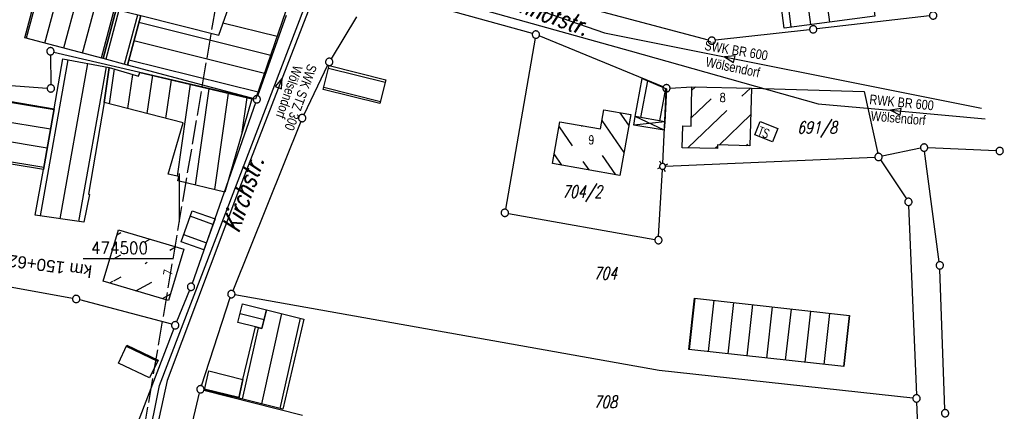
# Model space of a CAD drawing. Extents: x 510526 to 513920, y 467229 to 478797.
# Tile 293 of 467: x 512067 to 512270, y 474469 to 474549. Entities that reach past the tile are written whole.
import ezdxf
from ezdxf.enums import TextEntityAlignment as Align

# ---------------------------------------------------------------- set-up
doc = ezdxf.new("R2010")
doc.units = 0
doc.header["$LTSCALE"] = 10
doc.header["$MEASUREMENT"] = 0
doc.linetypes.add('LT00', pattern=[0])
doc.linetypes.add('LT14', pattern=[0.6, 0.5, -0.1])
doc.layers.get('0').update_dxf_attribs({"linetype": 'LT00'})
doc.layers.add('-BLATT_91-RAND', color=7, linetype='LT14', plot=False)
for name, color, linetype in [('-EL-020', 250, 'LT00'), ('ABWASSERLTG', 24, 'LT00'), ('ABWASSERLTG_FLIEßPF', 26, 'Continuous'), ('ABWASSERLTG_TEXT', 26, 'Continuous'), ('DFK_BEB_SCHR', 254, 'LT00'), ('DFK_BEBAUUNG', 250, 'LT00'), ('DFK_BES-NAME', 255, 'LT00'), ('DFK_FLUR_NR', 250, 'LT00'), ('DFK_GZPKT', 250, 'LT00'), ('DFK_KATASTER', 250, 'LT00'), ('DFK_TOPO-SYM', 252, 'LT00'), ('V91_RASTER', 250, 'LT00')]:
    doc.layers.add(name, color=color, linetype=linetype)
doc.styles.add('Arial', font='ARIAL.TTF')
doc.styles.get("Standard").update_dxf_attribs({"font": 'romans.shx'})
doc.styles.add('Versorgungsltg', font='ARIAL.TTF', dxfattribs={"width": 0.8, "height": 2})

# ---------------------------------------------------------------- blocks, each defined once
blk = doc.blocks.new('SYMB7301')
at = {"color": 0, "linetype": 'ByBlock'}
for p, q in [((-0.128693, 0), (0, 0.128693)), ((0, -0.128693), (-0.128693, 0)), ((0, 0.128693), (0.128693, 0)), ((0.128693, 0), (0, -0.128693)), ((0.000059, -0.009738), (0.000059, 0.009897)), ((-0.00901, -0.004339), (-0.002225, -0.009749))]:
    blk.add_line(p, q, dxfattribs=at)
for points in [[(-0.002225, 0.009749), (-0.00901, 0.004339), (-0.00901, -0.004339)], [(0.01, 0), (0.006235, 0.007818), (-0.002225, 0.009749)], [(-0.002225, -0.009749), (0.006235, -0.007818), (0.01, 0)]]:
    blk.add_lwpolyline(points, dxfattribs=at)
blk = doc.blocks.new('SYMB7010')
at = {"color": 0, "linetype": 'ByBlock'}
for points in [[(-0.031408, 0.499213), (-0.093728, 0.49134), (-0.15457, 0.475719), (-0.212975, 0.452595), (-0.268021, 0.422333), (-0.31884, 0.385411), (-0.36463, 0.342411), (-0.40467, 0.29401), (-0.438329, 0.240973), (-0.465074, 0.184136), (-0.484486, 0.124395), (-0.496256, 0.062692), (-0.5002, 0)], [(-0.5002, 0), (-0.496256, -0.062692), (-0.484486, -0.124395), (-0.465075, -0.184136), (-0.438329, -0.240973), (-0.404671, -0.29401), (-0.36463, -0.342411), (-0.31884, -0.385411), (-0.268021, -0.422333), (-0.212975, -0.452595), (-0.154571, -0.475719), (-0.093728, -0.49134), (-0.031408, -0.499213), (0.031408, -0.499213)], [(0.5002, 0), (0.496256, 0.062692), (0.484485, 0.124395), (0.465074, 0.184136), (0.438329, 0.240973), (0.40467, 0.29401), (0.36463, 0.342411), (0.31884, 0.385411), (0.268021, 0.422333), (0.212975, 0.452595), (0.15457, 0.475719), (0.093728, 0.49134), (0.031408, 0.499213), (-0.031408, 0.499213)], [(0.031408, -0.499213), (0.093728, -0.491341), (0.15457, -0.475719), (0.212975, -0.452595), (0.268021, -0.422333), (0.31884, -0.385411), (0.36463, -0.342411), (0.404671, -0.294011), (0.438329, -0.240974), (0.465075, -0.184136), (0.484486, -0.124395), (0.496256, -0.062692), (0.500201, 0)]]:
    blk.add_lwpolyline(points, dxfattribs=at)
blk = doc.blocks.new('SYMB7030')
at = {"color": 0, "linetype": 'ByBlock'}
for p, q in [((-0.353695, 0.353695), (-0.697, 0.697)), ((0.353695, 0.353695), (0.697, 0.697)), ((-0.353695, -0.353695), (-0.697, -0.697)), ((0.353695, -0.353695), (0.697, -0.697))]:
    blk.add_line(p, q, dxfattribs=at)
for points in [[(-0.031408, 0.499213), (-0.093728, 0.49134), (-0.15457, 0.475719), (-0.212975, 0.452595), (-0.268021, 0.422333), (-0.31884, 0.385411), (-0.36463, 0.342411), (-0.40467, 0.29401), (-0.438329, 0.240973), (-0.465074, 0.184136), (-0.484486, 0.124395), (-0.496256, 0.062692), (-0.5002, 0)], [(-0.5002, 0), (-0.496256, -0.062692), (-0.484486, -0.124395), (-0.465074, -0.184136), (-0.438329, -0.240973), (-0.404671, -0.29401), (-0.36463, -0.342411), (-0.31884, -0.385411), (-0.268021, -0.422333), (-0.212975, -0.452595), (-0.15457, -0.475719), (-0.093728, -0.49134), (-0.031408, -0.499213), (0.031408, -0.499213), (0.093728, -0.49134), (0.15457, -0.475719), (0.212975, -0.452595), (0.268021, -0.422333), (0.31884, -0.385411), (0.36463, -0.342411), (0.404671, -0.29401), (0.438329, -0.240973), (0.465075, -0.184136), (0.484486, -0.124395), (0.496256, -0.062692), (0.500201, 0)], [(0.5002, 0), (0.496256, 0.062692), (0.484485, 0.124395), (0.465074, 0.184136), (0.438329, 0.240973), (0.40467, 0.29401), (0.36463, 0.34241), (0.31884, 0.385411), (0.268021, 0.422333), (0.212975, 0.452595), (0.15457, 0.475719), (0.093728, 0.49134), (0.031408, 0.499213), (-0.031408, 0.499213)]]:
    blk.add_lwpolyline(points, dxfattribs=at)
blk = doc.blocks.new('ABWASSER-FLIEßPF')
at = {"layer": 'ABWASSERLTG_FLIEßPF'}
for p, q in [((0, 0), (-0.211, 0.07)), ((-0.211, 0.07), (-0.211, -0.07)), ((-0.211, -0.07), (0, 0))]:
    blk.add_line(p, q, dxfattribs=at)

msp = doc.modelspace()

# ---------------------------------------------------------------- linework, layer by layer
at = {"layer": '-BLATT_91-RAND'}
msp.add_lwpolyline([(511838.11, 474679.99), (511714.55, 473950.38), (511997.52, 473902.46), (512121.08, 474632.07), (511838.11, 474679.99)], dxfattribs=at)
at = {"layer": 'ABWASSERLTG', "flags": 128}
for points in [[(511788.77, 473850.36), (511795.12, 473848.8), (511800.7, 473847.72), (511812.89, 473880.16), (511825.09, 473912.59), (511832.7, 473933.76), (511840.31, 473954.94), (511842.36, 473957.03), (511892.71, 473942.27), (511910.86, 473941.16), (511937.09, 473995.8), (511960.28, 474051.48), (511984.84, 474104.38), (512027.21, 474194.74), (512045.26, 474244.7), (512065.26, 474304.34), (512073.85, 474336.54), (512080.16, 474380.11), (512081.47, 474397.61), (512086.74, 474427.19), (512088.43, 474436.61), (512095.91, 474473.89), (512111.42, 474514.33), (512126.02, 474552.38), (512126.05, 474554.94), (512125.33, 474565.62), (512116, 474568.59), (512100.93, 474571.65), (512065.78, 474578.83), (512044.83, 474582.4), (512033.95, 474584.24), (512026.53, 474577.22)], [(512029.85, 474565.83), (512071.07, 474578.68), (512126.31, 474568.39), (512136.62, 474564.31), (512187.57, 474546.6), (512265.26, 474531.05)], [(512022.47, 474539.5), (512025.81, 474540.95), (512029.23, 474542.31), (512030.74, 474564.47), (512050.07, 474570.1), (512069.4, 474575.72), (512078.01, 474574.9), (512086.62, 474574.08), (512090.05, 474574.39), (512103.02, 474571.76), (512116, 474569.12), (512135.1, 474561.43), (512154.21, 474553.73), (512192.9, 474542.85), (512231.59, 474531.98), (512248.82, 474530.41), (512266.06, 474528.85)], [(512126.31, 474568.39), (512127.01, 474552.26), (512112.39, 474514.53), (512097.46, 474474.91), (512089.08, 474436.48), (512082.17, 474397.52)]]:
    msp.add_lwpolyline(points, dxfattribs=at)
at = {"layer": 'DFK_BEB_SCHR'}
for p, q in [((512226.07, 474547.76), (512220.14, 474593.47)), ((512227.76, 474565.8), (512230.04, 474548.28)), ((512234, 474548.8), (512232.19, 474562.75)), ((512071.58, 474557.26), (512068.44, 474545.51)), ((512072.3, 474544.48), (512075.46, 474556.28)), ((512079.34, 474555.29), (512076.16, 474543.45)), ((512080.03, 474542.42), (512083.21, 474554.31)), ((512086.6, 474551.5), (512083.89, 474541.39)), ((512087.55, 474551.27), (512084.83, 474541.14)), ((512088.7, 474540.1), (512091.43, 474550.29)), ((512091.68, 474548.78), (512118.83, 474542.01)), ((512120.13, 474545.81), (512108.99, 474548.59)), ((512117.53, 474538.21), (512090.64, 474544.92)), ((512071.38, 474508.86), (512077.12, 474541.01)), ((512081.05, 474540.29), (512075.34, 474508.27)), ((512079.29, 474507.68), (512084.99, 474539.57)), ((512089.61, 474541.05), (512116.24, 474534.41)), ((512086.55, 474539.17), (512085.52, 474531.97)), ((512089.41, 474530.96), (512090.42, 474538)), ((512094.44, 474537.83), (512093.31, 474529.96)), ((512142.4, 474536.32), (512130.73, 474539.27)), ((512097.21, 474528.96), (512098.35, 474536.91)), ((512102.26, 474535.99), (512099.54, 474517.04)), ((512129.76, 474535.39), (512141.43, 474532.44)), ((512196.44, 474536.72), (512195.04, 474529.13)), ((512205.55, 474534.68), (512206.36, 474535.45)), ((512074.18, 474530.72), (512055.65, 474533.73)), ((512103.31, 474515.19), (512106.17, 474535.07)), ((512110.08, 474534.15), (512107.22, 474514.26)), ((512198.98, 474528.43), (512200.21, 474535.11)), ((512215.88, 474533.5), (512217.67, 474535.21)), ((512112.97, 474526.14), (512113.99, 474533.24)), ((512209.54, 474532.97), (512205.45, 474529.04)), ((512054.98, 474529.79), (512073.47, 474526.78)), ((512192.61, 474527.52), (512190.8, 474530.12)), ((512204.79, 474522.87), (512212.81, 474530.56)), ((512217.72, 474529.72), (512211.19, 474523.46)), ((512178.23, 474527.18), (512180.91, 474523.32)), ((512183.03, 474527.29), (512182.91, 474527.45)), ((512187.06, 474528.49), (512191.61, 474521.93)), ((512203.72, 474527.39), (512203.72, 474527.39)), ((512072.77, 474522.84), (512054.32, 474525.84)), ((512210.88, 474523.17), (512210.47, 474522.78)), ((512216.82, 474523.32), (512217.16, 474523.65)), ((512053.66, 474521.9), (512072.07, 474518.9)), ((512178.83, 474519.3), (512177.22, 474521.61)), ((512189.94, 474517.33), (512187.17, 474521.32)), ((512183.16, 474520.08), (512184.38, 474518.31)), ((512106.93, 474507.09), (512102.23, 474508.77)), ((512087.97, 474505.37), (512087.11, 474504.9)), ((512100.88, 474505), (512105.59, 474503.31)), ((512092.96, 474503.53), (512093.94, 474504.06)), ((512086.44, 474499.99), (512087.94, 474500.8)), ((512099.36, 474502.46), (512098.04, 474501.73)), ((512093.4, 474499.22), (512092.93, 474498.96)), ((512086.21, 474495.31), (512085.62, 474494.99)), ((512087.91, 474496.24), (512086.41, 474495.42)), ((512091.04, 474493.39), (512094.33, 474495.17)), ((512098.17, 474492.7), (512096.47, 474491.78)), ((512206.21, 474491.89), (512205.03, 474481.3)), ((512209.01, 474480.86), (512210.19, 474491.44)), ((512214.16, 474490.99), (512212.99, 474480.42)), ((512112.54, 474488.72), (512117.45, 474487.5)), ((512121.06, 474488.73), (512116.9, 474470.09)), ((512216.96, 474479.98), (512218.14, 474490.55)), ((512222.11, 474490.1), (512220.94, 474479.54)), ((512224.91, 474479.1), (512226.09, 474489.65)), ((512230.06, 474489.2), (512228.89, 474478.66)), ((512232.86, 474478.22), (512234.04, 474488.75)), ((512120.78, 474469.13), (512124.94, 474487.76)), ((512238.01, 474488.31), (512236.84, 474477.78)), ((512113.01, 474471.06), (512116.31, 474485.8)), ((512089.05, 474481.96), (512095.53, 474478.9)), ((512112.27, 474471.42), (512105.19, 474473.13))]:
    msp.add_line(p, q, dxfattribs=at)
at = {"layer": 'DFK_BEBAUUNG'}
for p, q in [((512193.61, 474527.58), (512193.93, 474529.32)), ((512199.92, 474526.49), (512193.93, 474529.32)), ((512200.02, 474528.25), (512193.61, 474527.58)), ((512199.92, 474526.49), (512193.61, 474527.58)), ((512200.02, 474528.25), (512199.92, 474526.49))]:
    msp.add_line(p, q, dxfattribs=at)
for points in [[(512211.89, 474582.36, 0), (512211.72, 474583.67, 0), (512212.1, 474593.84, 0), (512219.15, 474593.85, 0), (512219.23, 474593.48, 0), (512223, 474593.45, 0), (512225.19, 474576.49, 0), (512255.78, 474580.4, 0), (512258.75, 474557.26, 0), (512242.6, 474555.25, 0), (512243.28, 474550.01, 0), (512224.61, 474547.57, 0), (512223.94, 474552.83, 0), (512215.83, 474551.8, 0), (512214.52, 474562.34, 0), (512211.89, 474582.36, 0)], [(512087.01, 474551.4, 0), (512084.3, 474541.28, 0), (512068.14, 474545.59, 0), (512070.7, 474555.17, 0), (512071.28, 474557.34, 0), (512073.99, 474556.65, 0), (512086.22, 474553.54, 0), (512085.75, 474551.7, 0), (512087.01, 474551.4, 0)], [(512092.04, 474550.14, 0), (512108.12, 474546.13, 0), (512110.97, 474554.17, 0), (512121.94, 474551.11, 0), (512115.72, 474532.9, 0), (512089.31, 474539.94, 0), (512092.04, 474550.14, 0)], [(512092.04, 474550.14, 0), (512089.31, 474539.94, 0), (512084.3, 474541.28, 0), (512087.01, 474551.4, 0), (512092.04, 474550.14, 0)], [(512071.98, 474518.42, 0), (512074.21, 474530.91, 0), (512076, 474541.21, 0), (512085.57, 474539.46, 0), (512084.53, 474532.22, 0), (512081.28, 474513.34, 0), (512081.48, 474513.29, 0), (512080.31, 474507.53, 0), (512070.32, 474509.02, 0), (512071.98, 474518.42, 0)], [(512084.53, 474532.22, 0), (512085.57, 474539.46, 0), (512091.59, 474537.65, 0), (512091.83, 474538.44, 0), (512114.95, 474533.01, 0), (512109.39, 474513.74, 0), (512099.66, 474516.06, 0), (512099.87, 474516.96, 0), (512097.67, 474517.47, 0), (512100.81, 474528.03, 0), (512084.53, 474532.22, 0)], [(512130.87, 474539.83, 0), (512142.54, 474536.88, 0), (512141.32, 474532.01, 0), (512129.65, 474534.93, 0), (512130.87, 474539.83, 0)], [(512193.93, 474529.32, 0), (512195.38, 474537.17, 0), (512200.4, 474535.03, 0), (512200.02, 474528.25, 0), (512193.93, 474529.32, 0)], [(512205.56, 474535.47, 0), (512217.86, 474535.21, 0), (512217.55, 474523.3, 0), (512210.89, 474523.47, 0), (512210.87, 474522.77, 0), (512203.59, 474522.89, 0), (512203.72, 474527.39, 0), (512205.42, 474527.35, 0), (512205.56, 474535.47, 0)], [(512071.98, 474518.42, 0), (512053.58, 474521.41, 0), (512055.7, 474534.05, 0), (512074.21, 474530.91, 0), (512071.98, 474518.42, 0)], [(512176.87, 474519.65, 0), (512178.42, 474528.23, 0), (512186.76, 474526.78, 0), (512187.44, 474530.7, 0), (512193, 474529.74, 0), (512190.77, 474517.18, 0), (512176.87, 474519.65, 0)], [(512219.64, 474528.34, 0), (512223.32, 474526.87, 0), (512222.22, 474524.11, 0), (512218.54, 474525.58, 0), (512219.64, 474528.34, 0)], [(512105.06, 474501.82, 0), (512100.35, 474503.51, 0), (512102.63, 474509.9, 0), (512107.35, 474508.23, 0), (512105.06, 474501.82, 0)], [(512097.78, 474491.39, 0), (512084.28, 474495.39, 0), (512087.43, 474505.99, 0), (512100.9, 474502, 0), (512097.78, 474491.39, 0)], [(512113.04, 474490.72, 0), (512117.96, 474489.5, 0), (512116.98, 474485.63, 0), (512115.66, 474485.97, 0), (512112.08, 474486.9, 0), (512113.04, 474490.72, 0)], [(512238.06, 474488.3, 0), (512236.89, 474477.77, 0), (512204.95, 474481.31, 0), (512206.12, 474491.9, 0), (512238.06, 474488.3, 0)], [(512112.23, 474471.25, 0), (512113.09, 474475.1, 0), (512115.66, 474485.97, 0), (512116.98, 474485.63, 0), (512117.96, 474489.5, 0), (512125.65, 474487.58, 0), (512121.29, 474469, 0), (512112.23, 474471.25, 0)], [(512089.15, 474482.17, 0), (512095.63, 474479.11, 0), (512093.86, 474475.49, 0), (512087.43, 474478.48, 0), (512089.15, 474482.17, 0)], [(512112.23, 474471.25, 0), (512105.15, 474472.96, 0), (512106.04, 474476.91, 0), (512113.09, 474475.1, 0), (512112.23, 474471.25, 0)]]:
    msp.add_polyline3d(points, dxfattribs=at)
at = {"layer": 'DFK_KATASTER'}
for p, q in [((512172.74, 474546.43), (512141.76, 474555.05)), ((512174.63, 474554.28), (512208.97, 474545.16)), ((512116.2, 474533.6), (512122.07, 474550.22)), ((512136.51, 474549.86), (512131.26, 474541.24)), ((512254.57, 474550.07), (512231.35, 474547.4)), ((512173.33, 474545.49), (512167.19, 474510.22)), ((512199.67, 474535.45), (512174.15, 474545.94)), ((512229.85, 474547.23), (512210.44, 474545.05)), ((512073.45, 474542.04), (512073.51, 474535.88)), ((512074.17, 474542.62), (512115.22, 474533.06)), ((512130.55, 474539.92), (512125.63, 474529.7)), ((512031.36, 474538.3), (512072.77, 474535.19)), ((512201.11, 474535.2), (512205.56, 474535.47)), ((512205.56, 474535.47), (512217.86, 474535.21)), ((512199.58, 474519.66), (512200.32, 474534.41)), ((512217.86, 474535.21), (512241.13, 474534.49)), ((512241.13, 474534.49), (512243.89, 474521.73)), ((512115.7, 474532.18), (512102.65, 474494.93)), ((512125.03, 474528.32), (512111, 474493.42)), ((512252.71, 474522.78), (512244.78, 474521.15)), ((512256.58, 474499.38), (512253.54, 474522.19)), ((512268.27, 474522.26), (512254.19, 474522.9)), ((512200.16, 474519.08), (512243.3, 474520.97)), ((512244.47, 474520.38), (512249.79, 474512.36)), ((512198.75, 474504.6), (512199.52, 474518.44)), ((512250.24, 474510.99), (512251.85, 474471.96)), ((512167.8, 474509.35), (512197.97, 474503.98)), ((512078, 474491.85), (512022.19, 474501.96)), ((512257.74, 474468.91), (512256.71, 474497.89)), ((512102.11, 474493.53), (512099.43, 474486.99)), ((512098.42, 474486.49), (512079.47, 474491.53)), ((512104.57, 474473.81), (512110.49, 474492.01)), ((512198.87, 474476.96), (512111.46, 474492.59)), ((512098.87, 474485.6), (512091.48, 474466.43)), ((512251.13, 474471.29), (512198.87, 474476.96)), ((512105.07, 474472.92), (512125.38, 474467.76)), ((512096.98, 474442.14), (512104.17, 474472.37)), ((512251.91, 474470.46), (512252.57, 474454.62))]:
    msp.add_line(p, q, dxfattribs=at)
at = {"layer": 'V91_RASTER'}
for p, q in [((512100, 474507.59), (512100, 474517.59)), ((512098.71, 474500), (512080.21, 474500))]:
    msp.add_line(p, q, dxfattribs=at)

# ---------------------------------------------------------------- block references
at = {"layer": 'ABWASSERLTG_FLIEßPF', "yscale": 10, "zscale": 10}
for p, xscale, rotation in [((512212.3, 474541.65), 10.00000000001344, 166.2481055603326), ((512121.16, 474537.25), 10.00000000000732, 69.18469043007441), ((512246.5, 474530.63), 9.99999999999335, 171.7047485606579)]:
    msp.add_blockref('ABWASSER-FLIEßPF', p, dxfattribs=dict(at, xscale=xscale, rotation=rotation))
at = {"layer": 'DFK_GZPKT'}
for name, p, xscale, yscale, zscale, rotation in [('SYMB7010', (512255.31, 474550.16), 1.499999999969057, 1.5, 1.5, 251.2881100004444), ('SYMB7010', (512230.6, 474547.31), 1.499999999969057, 1.5, 1.5, 251.2881100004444), ('SYMB7010', (512173.46, 474546.23), 1.499999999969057, 1.5, 1.5, 251.2881100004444), ('SYMB7010', (512209.69, 474544.97), 1.499999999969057, 1.5, 1.5, 251.2881100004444), ('SYMB7010', (512073.44, 474542.79), 1.499999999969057, 1.5, 1.5, 251.2881100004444), ('SYMB7010', (512130.87, 474540.6), 1.499999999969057, 1.5, 1.5, 251.2881100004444), ('SYMB7010', (512073.52, 474535.13), 1.499999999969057, 1.5, 1.5, 251.2881100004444), ('SYMB7010', (512200.36, 474535.16), 1.499999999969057, 1.5, 1.5, 251.2881100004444), ('SYMB7010', (512115.95, 474532.89), 1.499999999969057, 1.5, 1.5, 251.2881100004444), ('SYMB7010', (512125.31, 474529.02), 1.499999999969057, 1.5, 1.5, 251.2881100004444), ('SYMB7010', (512253.44, 474522.93), 1.499999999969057, 1.5, 1.5, 251.2881100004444), ('SYMB7010', (512269.02, 474522.23), 1.499999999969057, 1.5, 1.5, 251.2881100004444), ('SYMB7010', (512244.05, 474521), 1.499999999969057, 1.5, 1.5, 251.2881100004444), ('SYMB7030', (512199.55, 474519.05), 1.199999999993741, 1.200000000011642, 1.2, 251.2881099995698), ('SYMB7010', (512250.21, 474511.74), 1.499999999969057, 1.5, 1.5, 251.2881100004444), ('SYMB7010', (512167.06, 474509.48), 1.499999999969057, 1.5, 1.5, 251.2881100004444), ('SYMB7010', (512198.71, 474503.85), 1.499999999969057, 1.5, 1.5, 251.2881100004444), ('SYMB7010', (512256.68, 474498.64), 1.499999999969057, 1.5, 1.5, 251.2881100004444), ('SYMB7010', (512102.4, 474494.22), 1.499999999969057, 1.5, 1.5, 251.2881100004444), ('SYMB7010', (512110.72, 474492.72), 1.499999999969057, 1.5, 1.5, 251.2881100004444), ('SYMB7010', (512078.74, 474491.72), 1.499999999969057, 1.5, 1.5, 251.2881100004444), ('SYMB7010', (512099.14, 474486.3), 1.499999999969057, 1.5, 1.5, 251.2881100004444), ('SYMB7010', (512104.34, 474473.1), 1.499999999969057, 1.5, 1.5, 251.2881100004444), ('SYMB7010', (512251.88, 474471.21), 1.499999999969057, 1.5, 1.5, 251.2881100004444), ('SYMB7010', (512257.77, 474468.16), 1.499999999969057, 1.5, 1.5, 251.2881100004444)]:
    msp.add_blockref(name, p, dxfattribs=dict(at, xscale=xscale, yscale=yscale, zscale=zscale, rotation=rotation))
at = {"layer": 'DFK_TOPO-SYM', "xscale": 0.1, "yscale": 0.1, "zscale": 0.1, "rotation": 359.99968}
msp.add_blockref('SYMB7301', (512098.24, 474481.29), dxfattribs=at)

# ---------------------------------------------------------------- texts
at = {"layer": '-EL-020', "style": 'Arial'}
msp.add_text(' km 150+621.180', height=2.5, rotation=-187.4797, dxfattribs=at).set_placement((512083.08, 474498.49))
at = {"layer": 'ABWASSERLTG_TEXT', "style": 'Versorgungsltg', "width": 0.8}
for s, rotation, p in [('SWK BR 600', 350.386, (512214.57, 474541.98)), ('Wölsendorf', 348.1733, (512213.84, 474538.53)), ('Wölsendorf', 250.8607, (512121.68, 474534.72)), ('SWK STZ 300', 249.9348, (512124.06, 474533.63)), ('RWK BR 600', 354.301, (512248.72, 474531.25)), ('Wölsendorf', 355.0702, (512248.03, 474528.02))]:
    msp.add_text(s, height=2, rotation=rotation, dxfattribs=at).set_placement(p, align=Align.CENTER)
at = {"layer": 'DFK_BEBAUUNG', "width": 0.8}
for s, rotation, p in [('8', -0.0003, (512211.34, 474532.36)), ('TS', -20.8454, (512219.04, 474525.61)), ('6', -182.4315, (512185.54, 474525.38)), ('7', -277.288, (512098.49, 474496.45))]:
    msp.add_text(s, height=1.8, rotation=rotation, dxfattribs=at).set_placement(p)
at = {"layer": 'DFK_BES-NAME', "oblique": 13.754, "width": 0.75}
for s, rotation, p in [('Bahnhofstr.', -19.7469, (512162.89, 474553.33)), ('Kirchstr.', 70.8651, (512112.24, 474505.24))]:
    msp.add_text(s, height=3.8, rotation=rotation, dxfattribs=at).set_placement(p)
at = {"layer": 'DFK_FLUR_NR', "oblique": 13.754, "width": 0.75}
for s, p in [('691/8', (512227.3, 474525.82)), ('704/2', (512178.88, 474512.58)), ('704', (512185.35, 474495.76)), ('708', (512185.35, 474469.24))]:
    msp.add_text(s, height=2.5, rotation=-0.0003, dxfattribs=at).set_placement(p)
at = {"layer": 'V91_RASTER', "width": 0.915}
msp.add_text(' 474500', height=2.5, rotation=0.001, dxfattribs=at).set_placement((512080.21, 474501))

doc.saveas('drawing.dxf')
